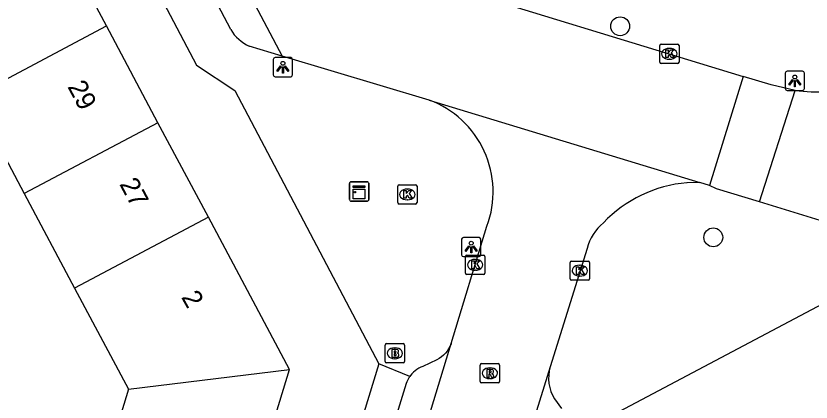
# Model space of a CAD drawing. Extents: x 160304 to 160954, y 383686 to 384161.
# Drawn here: x 160687.46 to 160728.72, y 383832.58 to 383852.63 of the extents above; entities that cross this region are included whole.
import ezdxf

# ---------------------------------------------------------------- set-up
doc = ezdxf.new("R2010")
doc.units = 0
for name, color, linetype in [('IMGEO_Boom', 7, 'Continuous'), ('IMGEO_Brandkraan', 7, 'Continuous'), ('IMGEO_Kast', 7, 'Continuous'), ('IMGEO_Kolk', 7, 'Continuous'), ('IMGEO_Lichtpunt', 7, 'Continuous'), ('IMGEO_Pand', 7, 'Continuous'), ('IMGEO_Pand_nummerreeks', 7, 'Continuous'), ('IMGEO_Rijbaan_lokaal_open', 7, 'Continuous'), ('IMGEO_Rioolput', 7, 'Continuous'), ('IMGEO_Voetpad_open', 7, 'Continuous')]:
    doc.layers.add(name, color=color, linetype=linetype)

msp = doc.modelspace()

# ---------------------------------------------------------------- linework, layer by layer
at = {"layer": 'IMGEO_Boom'}
for centre in [(160718.809, 383852.096), (160723.644, 383841.136)]:
    msp.add_circle(centre, 0.489, dxfattribs=at)
at = {"layer": 'IMGEO_Brandkraan'}
for p, q in [((160706.695, 383835.615), (160707.547, 383835.615)), ((160706.62, 383834.689), (160706.62, 383835.541)), ((160707.108, 383835.395), (160707.133, 383835.395)), ((160707.621, 383835.541), (160707.621, 383834.689)), ((160707.131, 383834.835), (160707.106, 383834.835)), ((160707.547, 383834.615), (160706.695, 383834.615))]:
    msp.add_line(p, q, dxfattribs=at)
for points in [[(160706.695, 383835.615), (160707.547, 383835.615)], [(160706.62, 383834.689), (160706.62, 383835.541)], [(160706.968, 383835.315), (160706.968, 383834.915), (160707.181, 383834.915)], [(160707.199, 383835.315), (160706.968, 383835.315)], [(160707.147, 383835.234), (160707.093, 383835.234), (160707.093, 383835.158)], [(160707.093, 383835.158), (160707.146, 383835.158)], [(160707.621, 383835.541), (160707.621, 383834.689)], [(160707.155, 383835.082), (160707.093, 383835.082), (160707.093, 383835.001)], [(160707.093, 383835.001), (160707.155, 383835.001)], [(160707.547, 383834.615), (160706.695, 383834.615)]]:
    msp.add_lwpolyline(points, dxfattribs=at)
for centre, radius, start, end in [((160706.697, 383835.539), 0.0765, 91.552, 178.448), ((160706.697, 383835.539), 0.0765, 91.552, 178.448), ((160707.545, 383835.539), 0.0765, 1.552, 88.448), ((160707.545, 383835.539), 0.0765, 1.552, 88.448), ((160707.148, 383835.196), 0.0379, 267.8285, 90.9355), ((160707.203, 383835.17), 0.145, 59.4692, 91.5367), ((160707.228, 383835.217), 0.0922, 285.5137, 58.1501), ((160707.156, 383835.041), 0.0404, 269.8759, 90.5077), ((160707.187, 383835.166), 0.251, 268.6676, 293.5347), ((160707.233, 383835.025), 0.105, 301.3115, 78.989), ((160706.697, 383834.691), 0.0765, 181.552, 268.448), ((160706.697, 383834.691), 0.0765, 181.552, 268.448), ((160707.545, 383834.691), 0.0765, 271.552, 358.448), ((160707.545, 383834.691), 0.0765, 271.552, 358.448)]:
    msp.add_arc(centre, radius, start, end, dxfattribs=at)
for centre, major_axis, ratio, start_param, end_param in [((160707.107, 383835.115), (-0.387, 0.002), 0.722429, 4.712389, 7.853982), ((160707.132, 383835.115), (-0.39, 0.002), 0.717154, 1.570796, 4.712389)]:
    msp.add_ellipse(centre, major_axis=major_axis, ratio=ratio, start_param=start_param, end_param=end_param, dxfattribs=at)
at = {"layer": 'IMGEO_Kast'}
for p, q in [((160704.771, 383843.092), (160704.771, 383843.933)), ((160704.771, 383843.933), (160704.771, 383843.092)), ((160704.846, 383844.017), (160705.687, 383844.017)), ((160705.687, 383844.017), (160704.846, 383844.017)), ((160705.771, 383843.942), (160705.771, 383843.101)), ((160705.771, 383843.101), (160705.771, 383843.942)), ((160705.696, 383843.017), (160704.855, 383843.017)), ((160704.855, 383843.017), (160705.696, 383843.017))]:
    msp.add_line(p, q, dxfattribs=at)
for points in [[(160704.966, 383843.807), (160705.566, 383843.807), (160705.566, 383843.722), (160704.966, 383843.722), (160704.966, 383843.807)], [(160704.966, 383843.632), (160705.566, 383843.632), (160705.566, 383843.143), (160704.966, 383843.143), (160704.966, 383843.632)]]:
    msp.add_lwpolyline(points, dxfattribs=at)
msp.add_circle((160705.05, 383843.481), 0.0377, dxfattribs=at)
for centre, start, end in [((160704.849, 383843.939), 92.4484, 184.2845), ((160704.849, 383843.939), 92.4484, 184.2845), ((160705.693, 383843.939), 2.4484, 94.2845), ((160705.693, 383843.939), 2.4484, 94.2845), ((160704.849, 383843.095), 182.4484, 274.2845), ((160704.849, 383843.095), 182.4484, 274.2845), ((160705.693, 383843.095), 272.4484, 4.2845), ((160705.693, 383843.095), 272.4484, 4.2845)]:
    msp.add_arc(centre, 0.0779, start, end, dxfattribs=at)
at = {"layer": 'IMGEO_Kolk'}
for p, q in [((160720.863, 383850.239), (160720.863, 383851.091)), ((160720.938, 383851.165), (160721.79, 383851.165)), ((160721.351, 383850.945), (160721.376, 383850.945)), ((160721.864, 383851.091), (160721.864, 383850.239)), ((160721.79, 383850.165), (160720.938, 383850.165)), ((160721.374, 383850.385), (160721.349, 383850.385)), ((160707.346, 383843.864), (160708.198, 383843.864)), ((160707.271, 383842.938), (160707.271, 383843.79)), ((160707.759, 383843.644), (160707.784, 383843.644)), ((160708.272, 383843.79), (160708.272, 383842.938)), ((160707.782, 383843.084), (160707.757, 383843.084)), ((160708.198, 383842.864), (160707.346, 383842.864)), ((160710.788, 383839.283), (160710.788, 383840.135)), ((160710.863, 383840.209), (160711.715, 383840.209)), ((160711.789, 383840.135), (160711.789, 383839.283)), ((160711.276, 383839.989), (160711.301, 383839.989)), ((160716.217, 383838.98), (160716.217, 383839.832)), ((160716.292, 383839.906), (160717.144, 383839.906)), ((160717.218, 383839.832), (160717.218, 383838.98)), ((160711.299, 383839.429), (160711.274, 383839.429)), ((160716.705, 383839.686), (160716.73, 383839.686)), ((160711.715, 383839.209), (160710.863, 383839.209)), ((160717.144, 383838.906), (160716.292, 383838.906)), ((160716.728, 383839.126), (160716.703, 383839.126))]:
    msp.add_line(p, q, dxfattribs=at)
for points in [[(160720.863, 383850.239), (160720.863, 383851.091)], [(160720.938, 383851.165), (160721.79, 383851.165)], [(160721.184, 383850.865), (160721.307, 383850.865), (160721.307, 383850.714), (160721.437, 383850.865), (160721.601, 383850.865), (160721.455, 383850.714), (160721.608, 383850.465), (160721.456, 383850.465), (160721.371, 383850.629), (160721.307, 383850.562), (160721.307, 383850.465), (160721.184, 383850.465), (160721.184, 383850.865)], [(160721.864, 383851.091), (160721.864, 383850.239)], [(160721.79, 383850.165), (160720.938, 383850.165)], [(160707.346, 383843.864), (160708.198, 383843.864)], [(160707.271, 383842.938), (160707.271, 383843.79)], [(160707.592, 383843.564), (160707.715, 383843.564), (160707.715, 383843.413), (160707.845, 383843.564), (160708.009, 383843.564), (160707.863, 383843.413), (160708.016, 383843.164), (160707.864, 383843.164), (160707.779, 383843.328), (160707.715, 383843.261), (160707.715, 383843.164), (160707.592, 383843.164), (160707.592, 383843.564)], [(160708.272, 383843.79), (160708.272, 383842.938)], [(160708.198, 383842.864), (160707.346, 383842.864)], [(160710.788, 383839.283), (160710.788, 383840.135)], [(160710.863, 383840.209), (160711.715, 383840.209)], [(160711.789, 383840.135), (160711.789, 383839.283)], [(160711.109, 383839.909), (160711.232, 383839.909), (160711.232, 383839.758), (160711.362, 383839.909), (160711.526, 383839.909), (160711.38, 383839.758), (160711.533, 383839.509), (160711.381, 383839.509), (160711.296, 383839.673), (160711.232, 383839.606), (160711.232, 383839.509), (160711.109, 383839.509), (160711.109, 383839.909)], [(160716.217, 383838.98), (160716.217, 383839.832)], [(160716.292, 383839.906), (160717.144, 383839.906)], [(160717.218, 383839.832), (160717.218, 383838.98)], [(160716.538, 383839.606), (160716.661, 383839.606), (160716.661, 383839.455), (160716.791, 383839.606), (160716.955, 383839.606), (160716.809, 383839.455), (160716.962, 383839.206), (160716.81, 383839.206), (160716.725, 383839.37), (160716.661, 383839.303), (160716.661, 383839.206), (160716.538, 383839.206), (160716.538, 383839.606)], [(160711.715, 383839.209), (160710.863, 383839.209)], [(160717.144, 383838.906), (160716.292, 383838.906)]]:
    msp.add_lwpolyline(points, dxfattribs=at)
for centre, start, end in [((160720.94, 383851.089), 91.552, 178.448), ((160720.94, 383851.089), 91.552, 178.448), ((160721.788, 383851.089), 1.552, 88.448), ((160721.788, 383851.089), 1.552, 88.448), ((160720.94, 383850.241), 181.552, 268.448), ((160720.94, 383850.241), 181.552, 268.448), ((160721.788, 383850.241), 271.552, 358.448), ((160721.788, 383850.241), 271.552, 358.448), ((160707.348, 383843.788), 91.552, 178.448), ((160707.348, 383843.788), 91.552, 178.448), ((160708.196, 383843.788), 1.552, 88.448), ((160708.196, 383843.788), 1.552, 88.448), ((160707.348, 383842.94), 181.552, 268.448), ((160707.348, 383842.94), 181.552, 268.448), ((160708.196, 383842.94), 271.552, 358.448), ((160708.196, 383842.94), 271.552, 358.448), ((160710.865, 383840.133), 91.552, 178.448), ((160710.865, 383840.133), 91.552, 178.448), ((160711.713, 383840.133), 1.552, 88.448), ((160711.713, 383840.133), 1.552, 88.448), ((160716.294, 383839.83), 91.552, 178.448), ((160716.294, 383839.83), 91.552, 178.448), ((160717.142, 383839.83), 1.552, 88.448), ((160717.142, 383839.83), 1.552, 88.448), ((160710.865, 383839.285), 181.552, 268.448), ((160710.865, 383839.285), 181.552, 268.448), ((160711.713, 383839.285), 271.552, 358.448), ((160711.713, 383839.285), 271.552, 358.448), ((160716.294, 383838.982), 181.552, 268.448), ((160716.294, 383838.982), 181.552, 268.448), ((160717.142, 383838.982), 271.552, 358.448), ((160717.142, 383838.982), 271.552, 358.448)]:
    msp.add_arc(centre, 0.0765, start, end, dxfattribs=at)
for centre, major_axis, ratio, start_param, end_param in [((160721.35, 383850.665), (-0.387, 0.002), 0.722429, 4.712389, 7.853982), ((160721.375, 383850.665), (-0.39, 0.002), 0.717154, 1.570796, 4.712389), ((160707.758, 383843.364), (-0.387, 0.002), 0.722429, 4.712389, 7.853982), ((160707.783, 383843.364), (-0.39, 0.002), 0.717154, 1.570796, 4.712389), ((160711.275, 383839.709), (-0.387, 0.002), 0.722429, 4.712389, 7.853982), ((160711.3, 383839.709), (-0.39, 0.002), 0.717154, 1.570796, 4.712389), ((160716.704, 383839.406), (-0.387, 0.002), 0.722429, 4.712389, 7.853982), ((160716.729, 383839.406), (-0.39, 0.002), 0.717154, 1.570796, 4.712389)]:
    msp.add_ellipse(centre, major_axis=major_axis, ratio=ratio, start_param=start_param, end_param=end_param, dxfattribs=at)
at = {"layer": 'IMGEO_Lichtpunt'}
for p, q in [((160701.717, 383850.469), (160700.909, 383850.469)), ((160701.717, 383850.469), (160700.909, 383850.469)), ((160700.815, 383850.374), (160700.815, 383849.567)), ((160700.815, 383850.374), (160700.815, 383849.567)), ((160701.811, 383849.567), (160701.811, 383850.374)), ((160701.811, 383849.567), (160701.811, 383850.374)), ((160727.376, 383849.663), (160727.376, 383848.856)), ((160727.376, 383849.663), (160727.376, 383848.856)), ((160728.278, 383849.758), (160727.47, 383849.758)), ((160728.278, 383849.758), (160727.47, 383849.758)), ((160728.372, 383848.856), (160728.372, 383849.663)), ((160728.372, 383848.856), (160728.372, 383849.663)), ((160700.909, 383849.473), (160701.717, 383849.473)), ((160700.909, 383849.473), (160701.717, 383849.473)), ((160727.47, 383848.762), (160728.278, 383848.762)), ((160727.47, 383848.762), (160728.278, 383848.762)), ((160710.586, 383841.034), (160710.586, 383840.227)), ((160710.586, 383841.034), (160710.586, 383840.227)), ((160711.488, 383841.129), (160710.68, 383841.129)), ((160711.488, 383841.129), (160710.68, 383841.129)), ((160711.582, 383840.227), (160711.582, 383841.034)), ((160711.582, 383840.227), (160711.582, 383841.034)), ((160710.68, 383840.133), (160711.488, 383840.133)), ((160710.68, 383840.133), (160711.488, 383840.133))]:
    msp.add_line(p, q, dxfattribs=at)
for points in [[(160701.189, 383850.038), (160701.228, 383850.01), (160701.04, 383849.748), (160701.002, 383849.775), (160701.189, 383850.038)], [(160701.401, 383850.01), (160701.439, 383850.037), (160701.626, 383849.775), (160701.587, 383849.747), (160701.401, 383850.01)], [(160701.291, 383849.99), (160701.338, 383849.99), (160701.338, 383849.668), (160701.291, 383849.668), (160701.291, 383849.99)], [(160727.75, 383849.327), (160727.789, 383849.299), (160727.601, 383849.037), (160727.563, 383849.064), (160727.75, 383849.327)], [(160727.852, 383849.279), (160727.899, 383849.279), (160727.899, 383848.957), (160727.852, 383848.957), (160727.852, 383849.279)], [(160727.962, 383849.299), (160728, 383849.326), (160728.187, 383849.064), (160728.148, 383849.036), (160727.962, 383849.299)], [(160710.96, 383840.698), (160710.999, 383840.67), (160710.811, 383840.408), (160710.773, 383840.435), (160710.96, 383840.698)], [(160711.062, 383840.65), (160711.109, 383840.65), (160711.109, 383840.328), (160711.062, 383840.328), (160711.062, 383840.65)], [(160711.172, 383840.67), (160711.21, 383840.697), (160711.397, 383840.435), (160711.358, 383840.407), (160711.172, 383840.67)]]:
    msp.add_lwpolyline(points, dxfattribs=at)
for centre in [(160701.314, 383850.172), (160727.875, 383849.461), (160711.085, 383840.832)]:
    msp.add_circle(centre, 0.0994, dxfattribs=at)
for centre, start, end in [((160700.909, 383850.374), 90, 180), ((160700.909, 383850.374), 90, 180), ((160701.717, 383850.374), 0, 90), ((160701.717, 383850.374), 0, 90), ((160727.47, 383849.663), 90, 180), ((160727.47, 383849.663), 90, 180), ((160728.278, 383849.663), 0, 90), ((160728.278, 383849.663), 0, 90), ((160700.909, 383849.567), 180, 270), ((160700.909, 383849.567), 180, 270), ((160701.717, 383849.567), 270, 0), ((160701.717, 383849.567), 270, 360), ((160727.47, 383848.856), 180, 270), ((160727.47, 383848.856), 180, 270), ((160728.278, 383848.856), 270, 0), ((160728.278, 383848.856), 270, 360), ((160710.68, 383841.034), 90, 180), ((160710.68, 383841.034), 90, 180), ((160711.488, 383841.034), 0, 90), ((160711.488, 383841.034), 0, 90), ((160710.68, 383840.227), 180, 270), ((160710.68, 383840.227), 180, 270), ((160711.488, 383840.227), 270, 0), ((160711.488, 383840.227), 270, 360)]:
    msp.add_arc(centre, 0.0946, start, end, dxfattribs=at)
at = {"layer": 'IMGEO_Pand'}
for points in [[(160692.156, 383852.115), (160689.481, 383857.138)], [(160685.222, 383848.423), (160692.156, 383852.115)], [(160694.833, 383847.089), (160692.156, 383852.115)], [(160685.222, 383848.423), (160687.891, 383843.41)], [(160694.833, 383847.089), (160687.891, 383843.41)], [(160697.446, 383842.182), (160694.833, 383847.089)], [(160687.891, 383843.41), (160690.506, 383838.5)], [(160697.446, 383842.182), (160690.506, 383838.5)], [(160701.657, 383834.275), (160697.446, 383842.182)], [(160690.506, 383838.5), (160693.298, 383833.257)], [(160693.298, 383833.257), (160701.657, 383834.275)], [(160698.945, 383825.386), (160701.657, 383834.275)], [(160693.298, 383833.257), (160691.583, 383827.636)]]:
    msp.add_lwpolyline(points, dxfattribs=at)
at = {"layer": 'IMGEO_Rijbaan_lokaal_open'}
for points in [[(160693.499, 383865.285), (160701.279, 383850.551)], [(160708.098, 383854.731), (160725.199, 383849.489)], [(160708.902, 383848.26), (160701.279, 383850.551)], [(160725.199, 383849.489), (160723.445, 383843.834)], [(160727.887, 383848.768), (160726.64, 383849.047), (160725.199, 383849.489)], [(160726.037, 383842.971), (160727.887, 383848.768)], [(160708.902, 383848.26), (160722.95, 383843.985)], [(160722.95, 383843.985), (160722.279, 383843.97)], [(160723.445, 383843.834), (160722.95, 383843.985)], [(160726.037, 383842.971), (160723.807, 383843.655), (160723.445, 383843.834)], [(160730.535, 383841.591), (160726.037, 383842.971)], [(160710.047, 383835.62), (160711.901, 383841.718)], [(160717.1, 383840.554), (160715.178, 383834.409)], [(160699.694, 383801.576), (160710.047, 383835.62)], [(160715.178, 383834.409), (160704.49, 383799.969)]]:
    msp.add_lwpolyline(points, dxfattribs=at)
for centre, radius, start, end in [((160728.961, 383856.676), 7.981, 262.2639, 286.3727), ((160707.146, 383843.497), 5.077, 339.4926, 69.7629), ((160722.858, 383837.21), 6.785, 94.8986, 136.4092), ((160719.568, 383839.926), 2.547, 129.6241, 165.7342)]:
    msp.add_arc(centre, radius, start, end, dxfattribs=at)
at = {"layer": 'IMGEO_Rioolput'}
for p, q in [((160711.55, 383833.654), (160711.55, 383834.506)), ((160711.625, 383834.58), (160712.477, 383834.58)), ((160712.038, 383834.36), (160712.063, 383834.36)), ((160712.551, 383834.506), (160712.551, 383833.654)), ((160712.477, 383833.58), (160711.625, 383833.58)), ((160712.061, 383833.8), (160712.036, 383833.8))]:
    msp.add_line(p, q, dxfattribs=at)
for points in [[(160711.55, 383833.654), (160711.55, 383834.506)], [(160711.625, 383834.58), (160712.477, 383834.58)], [(160712.551, 383834.506), (160712.551, 383833.654)], [(160712.139, 383834.278), (160711.887, 383834.28), (160711.887, 383833.88)], [(160711.887, 383833.88), (160712.011, 383833.88), (160712.011, 383834.042), (160712.022, 383834.042)], [(160712.065, 383834.199), (160712.011, 383834.199), (160712.011, 383834.118)], [(160712.011, 383834.118), (160712.063, 383834.118)], [(160712.069, 383834.013), (160712.14, 383833.88), (160712.28, 383833.88), (160712.215, 383834.006)], [(160712.477, 383833.58), (160711.625, 383833.58)]]:
    msp.add_lwpolyline(points, dxfattribs=at)
for centre, radius, start, end in [((160711.627, 383834.504), 0.0765, 91.552, 178.448), ((160711.627, 383834.504), 0.0765, 91.552, 178.448), ((160712.475, 383834.504), 0.0765, 1.552, 88.448), ((160712.475, 383834.504), 0.0765, 1.552, 88.448), ((160712.021, 383833.989), 0.0533, 26.0293, 88.6989), ((160712.047, 383834.307), 0.19, 274.7715, 282.9687), ((160712.071, 383834.103), 0.0964, 77.0061, 93.1865), ((160712.085, 383834.16), 0.0378, 276.6634, 79.6772), ((160712.138, 383834.168), 0.109, 350.3612, 89.416), ((160712.136, 383834.168), 0.112, 277.5842, 350.9817), ((160712.12, 383833.953), 0.108, 29.5134, 73.7905), ((160711.627, 383833.656), 0.0765, 181.552, 268.448), ((160711.627, 383833.656), 0.0765, 181.552, 268.448), ((160712.475, 383833.656), 0.0765, 271.552, 358.448), ((160712.475, 383833.656), 0.0765, 271.552, 358.448)]:
    msp.add_arc(centre, radius, start, end, dxfattribs=at)
for centre, major_axis, ratio, start_param, end_param in [((160712.037, 383834.08), (-0.387, 0.002), 0.722429, 4.712389, 7.853982), ((160712.062, 383834.08), (-0.39, 0.002), 0.717154, 1.570796, 4.712389)]:
    msp.add_ellipse(centre, major_axis=major_axis, ratio=ratio, start_param=start_param, end_param=end_param, dxfattribs=at)
at = {"layer": 'IMGEO_Voetpad_open'}
for points in [[(160689.542, 383863.958), (160696.833, 383850.07), (160698.822, 383848.768), (160706.29, 383834.575)], [(160698.606, 383851.929), (160693.334, 383861.949)], [(160701.279, 383850.551), (160699.57, 383851.066)], [(160717.579, 383831.466), (160731.697, 383838.95), (160733.308, 383838.386), (160742.884, 383843.475)], [(160710.047, 383835.62), (160710.036, 383835.592), (160709.979, 383835.465), (160709.911, 383835.344), (160709.833, 383835.229), (160709.744, 383835.122), (160709.646, 383835.023), (160709.54, 383834.933), (160709.426, 383834.853), (160709.306, 383834.784), (160708.582, 383834.429), (160708.472, 383834.388), (160708.366, 383834.338), (160708.265, 383834.278), (160708.17, 383834.21), (160708.082, 383834.133), (160708, 383834.049), (160707.927, 383833.957), (160707.894, 383833.909)], [(160706.29, 383834.575), (160696.3, 383801.889)], [(160707.894, 383833.909), (160706.29, 383834.575)], [(160698.968, 383805.05), (160707.73, 383833.567), (160707.759, 383833.65), (160707.805, 383833.757), (160707.861, 383833.86), (160707.894, 383833.909)], [(160715.401, 383832.743), (160715.769, 383832.248)]]:
    msp.add_lwpolyline(points, dxfattribs=at)
for centre, radius, start, end in [((160700.418, 383852.983), 2.096, 210.1833, 246.1451), ((160717.239, 383833.837), 2.139, 164.4856, 210.7623)]:
    msp.add_arc(centre, radius, start, end, dxfattribs=at)

# ---------------------------------------------------------------- texts
at = {"layer": 'IMGEO_Pand_nummerreeks'}
for s, rotation, p in [('29', 298.0374, (160690.119, 383848.963)), ('27', 298.0374, (160692.814, 383843.901)), ('2', 299.3977, (160696.021, 383838.027))]:
    msp.add_text(s, height=1, rotation=rotation, dxfattribs=at).set_placement(p)

doc.saveas('drawing.dxf')
